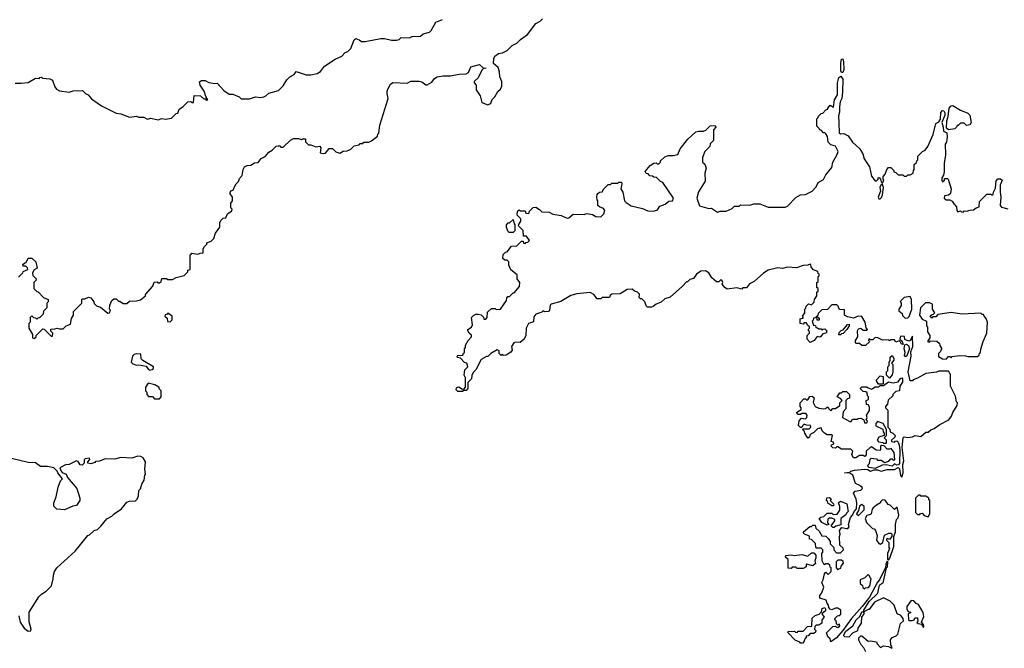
# Model space of a CAD drawing. Extents: x 1861455 to 2058065, y 200073 to 437907.
# Tile 411 of 574: x 2028094 to 2036278, y 306128 to 311348. Entities that reach past the tile are written whole.
import ezdxf

# ---------------------------------------------------------------- set-up
doc = ezdxf.new("R2010")
doc.units = 0

msp = doc.modelspace()

# ---------------------------------------------------------------- linework, layer by layer
at = {"layer": '0CON05XD'}
for points in [[(2028055, 310822.5), (2028105, 310820), (2028165, 310827.5), (2028225, 310862.5), (2028255, 310860), (2028261.7, 310868.3), (2028275, 310870), (2028282.5, 310862.5), (2028345, 310856.7), (2028365, 310846.7), (2028385, 310790), (2028400.7, 310770.7), (2028425, 310757.5), (2028505, 310747.5), (2028537, 310757), (2028615, 310760), (2028640, 310735), (2028663, 310723), (2028691.7, 310691.7), (2028773.9, 310633.9), (2028895, 310572.5), (2028935, 310567.5), (2029005, 310540), (2029065, 310547.5), (2029085, 310540), (2029125, 310540), (2029155, 310523.3), (2029185, 310530), (2029245, 310517.5), (2029275, 310527.5), (2029305, 310523.3), (2029355, 310530), (2029395, 310570), (2029408.3, 310571.7), (2029420, 310605), (2029450, 310625), (2029490, 310665), (2029515, 310670), (2029525, 310660), (2029538.3, 310661.7), (2029545, 310717.5), (2029596.4, 310716.4), (2029625, 310690), (2029635, 310690), (2029645, 310680), (2029658.3, 310681.7), (2029641.2, 310711.2), (2029627.5, 310755), (2029593.3, 310805), (2029588.3, 310831.7), (2029605, 310842.5), (2029635, 310842.5), (2029665, 310826.7), (2029715, 310817.5), (2029735, 310820), (2029790.7, 310760.7), (2029835, 310730), (2029865, 310730), (2029917, 310707), (2029935, 310690), (2030005, 310692.5), (2030055, 310707.5), (2030095, 310702.5), (2030121.7, 310708.3), (2030140, 310715), (2030165, 310737.5), (2030245, 310760), (2030285, 310800), (2030315, 310850), (2030340, 310875), (2030376.4, 310893.6), (2030393, 310917), (2030475, 310890), (2030515, 310890), (2030565, 310902.5), (2030595, 310917.5), (2030627, 310963), (2030715, 311020), (2030770, 311045), (2030800, 311075), (2030820, 311085), (2030845, 311110), (2030875, 311180), (2030888.3, 311191.7), (2030915, 311182.5), (2030935, 311167.5), (2030965, 311167.5), (2031095, 311192.5), (2031125, 311192.5), (2031185, 311177.5), (2031225, 311177.5), (2031247, 311183), (2031265, 311200), (2031335, 311197.5), (2031355, 311207.5), (2031425, 311212.5), (2031448.3, 311231.7), (2031500, 311245), (2031515, 311260), (2031551.7, 311328.3), (2031609.3, 311350.7)], [(2028085, 309210), (2028120, 309245), (2028121.7, 309258.3), (2028160, 309275), (2028158.3, 309288.3), (2028145, 309300), (2028121.7, 309301.7), (2028120, 309315), (2028135, 309330), (2028148.3, 309331.7), (2028165, 309367.5), (2028195, 309367.5), (2028228.3, 309338.3), (2028240, 309285), (2028215, 309270), (2028200, 309245), (2028203, 309223), (2028230, 309195), (2028228.3, 309181.7), (2028210, 309165), (2028210, 309115), (2028235, 309090), (2028248.3, 309088.3), (2028291.7, 309041.7), (2028330, 309025), (2028330, 309005), (2028320, 308995), (2028320, 308955), (2028291.7, 308928.3), (2028288.3, 308901.7), (2028258.3, 308871.7), (2028245, 308870), (2028235, 308860), (2028228.3, 308868.3), (2028211.7, 308871.7), (2028195, 308890), (2028180, 308875), (2028180, 308835), (2028170, 308825), (2028170, 308785), (2028200, 308735), (2028200, 308705), (2028215, 308700), (2028230, 308715), (2028230, 308725), (2028285, 308780), (2028298.3, 308778.3), (2028355, 308720), (2028365, 308720), (2028370, 308745), (2028351.7, 308761.7), (2028351.7, 308778.3), (2028385, 308780), (2028405, 308787.5), (2028425, 308780), (2028455, 308780), (2028480, 308805), (2028515, 308820), (2028523, 308867), (2028540, 308895), (2028540, 308925), (2028610, 308995), (2028610, 309025), (2028615, 309030), (2028635, 309030), (2028665, 309042.5), (2028685, 309037.5), (2028710, 309005), (2028711.7, 308991.7), (2028731.7, 308971.7), (2028765, 308960), (2028825, 308910), (2028840, 308915), (2028847.5, 308935), (2028840, 308945), (2028843, 308977), (2028860, 309015), (2028875, 309030), (2028895, 309030), (2028915, 309010), (2028925, 309010), (2028955, 308990), (2028985, 308990), (2029005, 309010), (2029065, 309012.5), (2029098.3, 309021.7), (2029140, 309055), (2029140, 309065), (2029200, 309135), (2029211.7, 309168.3), (2029235, 309170), (2029243, 309163), (2029257, 309163), (2029270, 309175), (2029275, 309200), (2029315, 309200), (2029325, 309190), (2029365, 309190), (2029393, 309207), (2029460, 309225), (2029490, 309255), (2029491.7, 309268.3), (2029510, 309275), (2029510, 309395), (2029518.3, 309401.7), (2029525, 309410), (2029575, 309400), (2029595, 309410), (2029618.3, 309411.7), (2029620, 309445), (2029630, 309465), (2029650, 309485), (2029650, 309495), (2029685, 309510), (2029708.3, 309531.7), (2029720, 309575), (2029757.5, 309625), (2029758.3, 309661.7), (2029765, 309680), (2029785, 309700), (2029806.4, 309703.6), (2029820, 309735), (2029858.3, 309761.7), (2029860, 309775), (2029850, 309785), (2029850, 309825), (2029862.5, 309845), (2029862.5, 309875), (2029843, 309903), (2029843, 309917), (2029851.7, 309928.3), (2029870, 309935), (2029870, 309945), (2029892.5, 309985), (2029913.3, 310005), (2029921.7, 310028.3), (2029942.5, 310055), (2029952.5, 310105), (2029963.6, 310126.4), (2029985, 310137.5), (2030015, 310140), (2030045, 310160), (2030077, 310163), (2030100, 310195), (2030135, 310212.5), (2030165, 310247.5), (2030192.5, 310265), (2030225, 310297.5), (2030241.7, 310301.7), (2030255, 310300), (2030265, 310290), (2030285, 310290), (2030345, 310347.5), (2030368.3, 310361.7), (2030411.7, 310361.7), (2030435, 310352.5), (2030445, 310360), (2030468.3, 310358.3), (2030470, 310335), (2030495, 310310), (2030515, 310310), (2030555, 310292.5), (2030587.5, 310297.5), (2030597.5, 310285), (2030592.5, 310242.5), (2030615, 310237.5), (2030635, 310240), (2030665, 310280), (2030695, 310280), (2030721.7, 310251.7), (2030755, 310240), (2030783, 310257), (2030815, 310260), (2030845, 310272.5), (2030875, 310300), (2030915, 310310), (2030925, 310320), (2030945, 310320), (2030955, 310330), (2030995, 310332.5), (2031018.3, 310341.7), (2031068.3, 310381.7), (2031071.7, 310398.3), (2031080, 310405), (2031088.3, 310471.7), (2031157.5, 310695), (2031147.5, 310735), (2031147.5, 310755), (2031157.5, 310777.5), (2031175, 310812.5), (2031196.4, 310826.4), (2031315, 310822.5), (2031345, 310837.5), (2031413, 310837), (2031435, 310832.5), (2031468.3, 310808.3), (2031481.7, 310808.3), (2031519.3, 310830.7), (2031540.7, 310859.3), (2031565, 310872.5), (2031615, 310882.5), (2031675, 310882.5), (2031747, 310897), (2031805, 310897.5), (2031825, 310910), (2031844, 310956), (2031915, 310977.5), (2031945, 310950), (2031970, 310945), (2031945, 310940), (2031935, 310930), (2031903.6, 310866.4), (2031872.5, 310835), (2031872.5, 310825), (2031887.5, 310805), (2031887.5, 310765), (2031920, 310715), (2031935, 310660), (2031985, 310642.5), (2032001.7, 310648.3), (2032010, 310655), (2032020, 310685), (2032043, 310707), (2032067, 310753), (2032089.3, 310770.7), (2032102.5, 310795), (2032102.5, 310835), (2032083.6, 310873.6), (2032082.5, 310915), (2032071.7, 310951.7), (2032032.5, 310985), (2032035.8, 311025), (2032043.8, 311045), (2032072.5, 311067.5), (2032105.7, 311074.3), (2032146.1, 311093.9), (2032186.7, 311135), (2032226.5, 311153.5), (2032255.7, 311184.3), (2032313.8, 311225), (2032383.6, 311316.4), (2032420, 311335), (2032440, 311355)], [(2034935, 310911.2), (2034925, 310911.2), (2034919.4, 310925), (2034918.5, 310985), (2034925, 311020), (2034935, 311023.3), (2034941.9, 311001.9), (2034942.9, 310935), (2034935, 310911.2)], [(2031795, 308440), (2031820, 308465), (2031810, 308495), (2031791.7, 308501.7), (2031758.3, 308538.3), (2031731.7, 308541.7), (2031730, 308555), (2031735, 308560), (2031778.3, 308561.7), (2031781.7, 308578.3), (2031790, 308585), (2031790, 308615), (2031800, 308625), (2031800, 308645), (2031822.5, 308685), (2031850, 308715), (2031848.3, 308728.3), (2031830, 308745), (2031820, 308765), (2031820, 308775), (2031850, 308795), (2031857, 308813), (2031850, 308875), (2031865, 308892.5), (2031885, 308902.5), (2031905, 308902.5), (2031928.3, 308898.3), (2031948.3, 308878.3), (2031951.7, 308861.7), (2031968.3, 308861.7), (2031980, 308875), (2031981.7, 308918.3), (2032015, 308950), (2032045, 308950), (2032055, 308942.5), (2032090, 308945), (2032140, 309015), (2032141.7, 309038.3), (2032151.7, 309048.3), (2032165, 309050), (2032195, 309080), (2032205, 309080), (2032247, 309133), (2032250, 309165), (2032230, 309195), (2032228.3, 309228.3), (2032175, 309270), (2032158.3, 309308.3), (2032158.3, 309338.3), (2032145, 309350), (2032125, 309350), (2032110, 309365), (2032111.7, 309398.3), (2032133, 309417), (2032145, 309420), (2032181.7, 309468.3), (2032225, 309470), (2032265, 309510), (2032278.3, 309508.3), (2032281.7, 309491.7), (2032295, 309490), (2032301.7, 309498.3), (2032318.3, 309501.7), (2032330, 309515), (2032305, 309550), (2032281.7, 309551.7), (2032278.3, 309598.3), (2032240, 309635), (2032241.7, 309648.3), (2032260, 309675), (2032260, 309695), (2032230, 309725), (2032231.7, 309758.3), (2032245, 309770), (2032255, 309760), (2032295, 309760), (2032301.7, 309741.7), (2032325, 309740), (2032331.7, 309758.3), (2032361.7, 309788.3), (2032385, 309790), (2032415, 309772.5), (2032435, 309752.5), (2032495, 309750), (2032525, 309732.5), (2032595, 309722.5), (2032645, 309700), (2032657, 309703), (2032695, 309732.5), (2032785, 309730), (2032805, 309740), (2032855, 309730), (2032883.6, 309713.6), (2032925, 309710), (2032950, 309735), (2032957.5, 309765), (2032945, 309780), (2032913, 309793), (2032900, 309805), (2032900, 309845), (2032892.5, 309852.5), (2032890, 309875), (2032893, 309897), (2032900, 309905), (2032913, 309917), (2032935, 309920), (2032950, 309945), (2032985, 309980), (2033005, 309980), (2033015, 309990), (2033065, 309990), (2033075, 310000), (2033095, 310000), (2033100, 309985), (2033090, 309945), (2033107, 309917), (2033120, 309845), (2033135, 309830), (2033175, 309803.3), (2033269.3, 309779.3), (2033315, 309760), (2033361.7, 309758.3), (2033395, 309770), (2033415, 309800), (2033460, 309815), (2033488.3, 309841.7), (2033520, 309845), (2033527.5, 309865), (2033440, 309995), (2033420, 310005), (2033387, 310037), (2033365, 310040), (2033355, 310050), (2033331.7, 310051.7), (2033318.3, 310068.3), (2033301.7, 310071.7), (2033291.7, 310088.3), (2033333.6, 310136.4), (2033365, 310157.5), (2033385, 310160), (2033391.7, 310151.7), (2033405, 310150), (2033420, 310165), (2033420, 310175), (2033455, 310210), (2033485, 310220), (2033525, 310220), (2033565, 310230), (2033583.9, 310276.1), (2033647.5, 310355), (2033713.9, 310416.1), (2033735, 310422.5), (2033777, 310423), (2033798.3, 310431.7), (2033833, 310467), (2033875, 310470), (2033880, 310455), (2033860, 310435), (2033860, 310345), (2033831.7, 310318.3), (2033830, 310295), (2033790, 310255), (2033770, 310205), (2033770, 310165), (2033788.3, 310148.3), (2033800, 310115), (2033787.5, 310075), (2033791.7, 310008.3), (2033735, 309920), (2033722, 309865), (2033745, 309802.5), (2033820.7, 309780.7), (2033845, 309782.5), (2033895, 309750), (2033915, 309757.5), (2033965, 309757.5), (2034015, 309780), (2034035, 309800), (2034075, 309800), (2034085, 309810), (2034161.7, 309808.3), (2034195, 309820), (2034245, 309820), (2034315, 309790), (2034455, 309790), (2034475, 309800), (2034545, 309872.5), (2034585, 309892.5), (2034625, 309897.5), (2034680, 309925), (2034715, 309960), (2034730, 309995), (2034775, 310020), (2034795, 310060), (2034845, 310120), (2034852.5, 310165), (2034887, 310223), (2034896.7, 310255), (2034875, 310297.5), (2034835, 310310), (2034815, 310330), (2034807, 310377), (2034795, 310400), (2034785, 310410), (2034775, 310410), (2034755, 310430), (2034745, 310430), (2034740, 310445), (2034720, 310465), (2034720, 310525), (2034730, 310535), (2034730, 310545), (2034755, 310570), (2034768.3, 310571.7), (2034795, 310600), (2034810, 310605), (2034810, 310615), (2034831.7, 310638.3), (2034857, 310623), (2034867.7, 310682.3), (2034891.2, 310725), (2034892.2, 310825), (2034901.1, 310868.9), (2034919.2, 310879.2), (2034936, 310855), (2034932.9, 310747.1), (2034926.2, 310695), (2034914.2, 310665), (2034907.5, 310625), (2034908.8, 310581.2), (2034899.3, 310550.7), (2034901.7, 310491.7), (2034905, 310410), (2034915, 310400), (2034945, 310402.5), (2034980, 310385), (2035015, 310330), (2035075, 310280), (2035102.5, 310235), (2035113, 310193), (2035157.5, 310125), (2035175, 310047.5), (2035205, 310010), (2035215, 310010), (2035230, 310025), (2035230, 310035), (2035238.3, 310038.3), (2035250, 310025), (2035253, 310003), (2035265, 309990), (2035276.7, 310015), (2035270, 310025), (2035270, 310045), (2035287.5, 310065), (2035302.5, 310105), (2035315, 310120), (2035335, 310120), (2035360, 310095), (2035360, 310085), (2035375, 310080), (2035395, 310060), (2035435, 310060), (2035445, 310050), (2035465, 310050), (2035475, 310060), (2035495, 310060), (2035520, 310075), (2035523, 310097), (2035530, 310105), (2035530, 310145), (2035548.3, 310161.7), (2035550, 310175), (2035560, 310185), (2035560, 310215), (2035597, 310253), (2035620, 310265), (2035642.5, 310295), (2035687.5, 310395), (2035710, 310485), (2035735, 310500), (2035747, 310523), (2035751.4, 310578.6), (2035765, 310593.3), (2035775, 310591.2), (2035784.2, 310575), (2035784.2, 310555), (2035757.5, 310495), (2035770, 310455), (2035772.3, 310422.3), (2035799.2, 310409.2), (2035804.3, 310375), (2035798.5, 310331.5), (2035786.4, 310313.6), (2035788.1, 310225), (2035776.7, 310155), (2035776.7, 310085), (2035771.7, 310058.3), (2035757.5, 310035), (2035757.5, 310015), (2035765, 310002.5), (2035780, 310015), (2035781.7, 310028.3), (2035805, 310030), (2035810, 310025), (2035837.5, 309945), (2035830, 309905), (2035815, 309890), (2035780, 309885), (2035777.5, 309865), (2035795, 309852.5), (2035825, 309852.5), (2035845, 309842.5), (2035860, 309815), (2035880, 309795), (2035883, 309763), (2035891.7, 309751.7), (2035915, 309760), (2035921.7, 309751.7), (2035935, 309750), (2035945, 309760), (2035965, 309757.5), (2035995, 309767.5), (2036021.7, 309768.3), (2036043.9, 309786.1), (2036070, 309795), (2036071.7, 309838.3), (2036131.7, 309898.3), (2036165, 309900), (2036175, 309890), (2036185, 309900), (2036186.7, 309915), (2036205, 309950), (2036211.1, 310008.9), (2036225, 310026), (2036245, 310027.1), (2036259.2, 310015), (2036244.5, 309974.5), (2036242.5, 309915), (2036250, 309875), (2036242.5, 309805), (2036255, 309791.2), (2036307, 309777)], [(2035815, 310433.8), (2035796.2, 310446.2), (2035800.4, 310509.5), (2035812, 310545), (2035820.8, 310615), (2035835, 310633.3), (2035850, 310635), (2035915, 310597.5), (2035975, 310572.5), (2035992.5, 310555), (2036002.5, 310495), (2035990, 310475), (2035965, 310470), (2035945, 310490), (2035915, 310490), (2035895, 310470), (2035885, 310470), (2035880, 310455), (2035867, 310443), (2035815, 310433.8)], [(2035245, 309860), (2035258.3, 309871.7), (2035266.7, 309895), (2035272.5, 309955), (2035265, 309980), (2035255, 309980), (2035242.5, 309955), (2035247.5, 309925), (2035230, 309875), (2035235, 309860), (2035245, 309860)], [(2032195, 309580), (2032161.7, 309581.7), (2032151.7, 309591.7), (2032140, 309625), (2032140, 309645), (2032155, 309660), (2032165, 309660), (2032195, 309690), (2032203, 309653), (2032210, 309645), (2032210, 309595), (2032195, 309580)], [(2035127, 306097), (2035110.7, 306130.7), (2035087.5, 306155), (2035070, 306195), (2035070, 306215), (2035085, 306230), (2035095, 306230), (2035145, 306187.5), (2035165, 306190), (2035215, 306180), (2035220, 306165), (2035250, 306135), (2035275, 306147.5), (2035315, 306141.2), (2035341.7, 306128.3), (2035346.7, 306135), (2035333.6, 306153.6), (2035333, 306197), (2035345, 306217.5), (2035378.3, 306231.7), (2035393.8, 306246.2), (2035416.2, 306333.8), (2035440, 306355), (2035436.2, 306375), (2035418.8, 306398.8), (2035387.5, 306415), (2035362.5, 306485), (2035328, 306518), (2035275, 306547.5), (2035199.6, 306510.5), (2035155, 306450), (2035145, 306450), (2035110, 306430), (2035110, 306415), (2035090, 306385), (2035087.5, 306335), (2035060, 306295), (2035058.3, 306271.7), (2035016.7, 306253.3), (2034985, 306220), (2034953, 306223), (2034942.5, 306235), (2034960.4, 306269.5), (2035020, 306315), (2035047.5, 306365), (2035078.3, 306391.7), (2035095, 306430), (2035110, 306430), (2035110, 306445), (2035153.8, 306516.2), (2035225.8, 306584.2), (2035238.3, 306641.7), (2035245, 306657.5), (2035270, 306670), (2035300, 306795), (2035307.5, 306805), (2035310, 306845), (2035305, 306850), (2035292.5, 306825), (2035291.7, 306798.3), (2035240, 306695), (2035223.9, 306676.1), (2035157.5, 306552.5), (2035096.1, 306473.9), (2035006.7, 306375), (2034936.1, 306273.9), (2034882.5, 306215), (2034835, 306180), (2034830, 306205), (2034811.7, 306221.7), (2034800, 306255), (2034851.7, 306308.3), (2034875, 306310), (2034881.7, 306301.7), (2034895, 306300), (2034910, 306315), (2034908.3, 306328.3), (2034895, 306320), (2034881.7, 306331.7), (2034880, 306355), (2034871.7, 306361.7), (2034870, 306375), (2034891.7, 306398.3), (2034905, 306400), (2034918.3, 306411.7), (2034920, 306445), (2034895, 306460), (2034875, 306460), (2034845, 306447.5), (2034831.2, 306451.2), (2034820, 306465), (2034816.7, 306486.7), (2034805, 306500), (2034796.7, 306526.7), (2034743.3, 306545), (2034743.3, 306565), (2034760.7, 306589.3), (2034776.7, 306635), (2034762.5, 306675), (2034772.5, 306695), (2034783, 306747), (2034795, 306760), (2034815, 306740), (2034840, 306765), (2034840, 306795), (2034831.7, 306801.7), (2034828.3, 306818.3), (2034815, 306830), (2034795, 306830), (2034781.7, 306821.7), (2034763.3, 306853.3), (2034762.5, 306915), (2034770, 306925), (2034770, 306945), (2034755, 306960), (2034715, 306960), (2034710, 306965), (2034708.3, 306998.3), (2034675, 307030), (2034660, 307035), (2034658.3, 307058.3), (2034616.4, 307076.4), (2034607.5, 307085), (2034607.5, 307095), (2034661.7, 307138.3), (2034675, 307140), (2034685, 307150), (2034705, 307150), (2034710, 307125), (2034739.3, 307099.3), (2034761.7, 307061.7), (2034795, 307060), (2034815, 307040), (2034830, 307015), (2034830, 306995), (2034860, 306965), (2034860, 306945), (2034881.7, 306921.7), (2034915, 306920), (2034940, 306945), (2034938.3, 306958.3), (2034910, 306985), (2034907.5, 307055), (2034912.5, 307075), (2034907.5, 307105), (2034928.3, 307131.7), (2034965, 307122.5), (2034976.2, 307123.8), (2034987.5, 307135), (2034982.5, 307155), (2035000, 307215), (2035017, 307233), (2035030, 307265), (2035050, 307285), (2035052.5, 307335), (2035047.5, 307365), (2035023, 307417), (2035038.3, 307431.7), (2035085, 307440), (2035100, 307455), (2035095, 307470), (2035085, 307470), (2035078.3, 307478.3), (2035040, 307495), (2035020, 307565), (2034995, 307582.5), (2034950, 307585), (2034995, 307590), (2035001.7, 307598.3), (2035031.7, 307608.3), (2035115, 307614), (2035142.5, 307612.5), (2035165, 307600), (2035195, 307610), (2035225, 307610), (2035255, 307597.5), (2035305, 307612.5), (2035365, 307612.5), (2035395, 307630), (2035407, 307617), (2035413.9, 307563.9), (2035425, 307550), (2035436.2, 307585), (2035433.3, 307655), (2035443.3, 307685), (2035428.8, 307795), (2035437.5, 307875), (2035445, 307882.5), (2035475, 307877.5), (2035515, 307883.3), (2035536.4, 307893.6), (2035585, 307887.5), (2035625, 307921.2), (2035646.1, 307923.9), (2035667.5, 307942.5), (2035695, 307952), (2035742.9, 307987.1), (2035817.5, 308025), (2035840, 308055), (2035850, 308085), (2035887, 308143), (2035890, 308165), (2035880, 308175), (2035871.7, 308221.7), (2035830, 308305), (2035830, 308405), (2035821.7, 308411.7), (2035820, 308425), (2035815, 308430), (2035735, 308430), (2035715, 308420), (2035625, 308410), (2035555, 308370), (2035521.7, 308358.3), (2035515, 308350), (2035495, 308350), (2035478.8, 308425), (2035503.3, 308555), (2035500.7, 308589.3), (2035517.5, 308635), (2035515, 308720), (2035496.7, 308683.3), (2035485, 308677.5), (2035451.7, 308691.7), (2035448.3, 308718.3), (2035415, 308720), (2035410, 308695), (2035428.3, 308678.3), (2035431.7, 308661.7), (2035440, 308655), (2035435, 308650), (2035420, 308655), (2035418.3, 308668.3), (2035405, 308680), (2035375, 308670), (2035365, 308690), (2035335, 308690), (2035325, 308682.5), (2035315, 308690), (2035265, 308687.5), (2035227, 308707), (2035205, 308710), (2035185, 308690), (2035165, 308690), (2035151.7, 308698.3), (2035150, 308685), (2035158.3, 308671.7), (2035125, 308642.5), (2035095, 308642.5), (2035075, 308660), (2035045, 308660), (2035040, 308665), (2035040, 308685), (2035060, 308715), (2035057.5, 308765), (2035065, 308780), (2035085, 308787.5), (2035105, 308770), (2035135, 308770), (2035140, 308775), (2035128.3, 308788.3), (2035122.5, 308835), (2035095, 308882.5), (2035063.9, 308886.1), (2035025, 308870), (2034975, 308880), (2034950, 308895), (2034948.3, 308938.3), (2034911.7, 308941.7), (2034901.7, 308951.7), (2034898.3, 308968.3), (2034885, 308980), (2034845, 308980), (2034808.3, 308941.7), (2034761.7, 308938.3), (2034731.7, 308908.3), (2034728.3, 308891.7), (2034720, 308885), (2034738.3, 308868.3), (2034738.3, 308851.7), (2034721.7, 308851.7), (2034720, 308880), (2034715, 308880), (2034708.3, 308871.7), (2034691.7, 308868.3), (2034688.3, 308851.7), (2034680, 308845), (2034691.7, 308811.7), (2034708.3, 308808.3), (2034711.7, 308791.7), (2034725, 308790), (2034735, 308780), (2034755, 308780), (2034765, 308770), (2034771.7, 308778.3), (2034785, 308780), (2034802.5, 308765), (2034795.9, 308744.1), (2034770.7, 308739.3), (2034753.6, 308716.4), (2034745, 308712.5), (2034721.7, 308718.3), (2034696.4, 308683.6), (2034665, 308667.5), (2034640, 308695), (2034640, 308725), (2034660, 308745), (2034658.3, 308758.3), (2034650, 308765), (2034651.7, 308778.3), (2034660, 308785), (2034658.3, 308798.3), (2034641.7, 308811.7), (2034635, 308830), (2034615, 308830), (2034605, 308820), (2034580, 308825), (2034580, 308865), (2034608.3, 308871.7), (2034600, 308885), (2034620, 308915), (2034620, 308945), (2034628.3, 308951.7), (2034631.7, 308968.3), (2034651.7, 308988.3), (2034675, 308980), (2034698.3, 309001.7), (2034700, 309025), (2034720, 309055), (2034720, 309085), (2034730, 309095), (2034730, 309115), (2034720, 309125), (2034720, 309165), (2034730, 309175), (2034730, 309215), (2034738.3, 309221.7), (2034740, 309235), (2034731.7, 309241.7), (2034728.3, 309258.3), (2034691.7, 309271.7), (2034671.7, 309291.7), (2034670, 309315), (2034665, 309317.5), (2034645, 309310), (2034605, 309307.5), (2034551.7, 309288.3), (2034475, 309292.5), (2034435, 309282.5), (2034395, 309287.5), (2034315, 309267.5), (2034275, 309242.5), (2034200, 309175), (2034160, 309155), (2034135, 309122.5), (2034105, 309120), (2034095, 309110), (2034055, 309122.5), (2033975, 309110), (2033953.6, 309123.6), (2033931.7, 309151.7), (2033937.5, 309165), (2033930, 309185), (2033923, 309187), (2033905, 309170), (2033885, 309172.5), (2033847.5, 309205), (2033822.5, 309245), (2033795, 309262.5), (2033755, 309260), (2033720, 309235), (2033695, 309200), (2033665, 309190), (2033645, 309170), (2033635, 309170), (2033602.5, 309135), (2033500, 309045), (2033455, 309030), (2033425, 309002.5), (2033383, 308987), (2033360, 308965), (2033345, 308960), (2033311.7, 308961.7), (2033301.7, 308971.7), (2033290, 309005), (2033265, 309030), (2033255, 309030), (2033241.7, 309041.7), (2033245, 309070), (2033230, 309085), (2033203, 309093), (2033185, 309110), (2033143, 309107), (2033085, 309072.5), (2033015, 309070), (2033001.7, 309058.3), (2032995, 309040), (2032935, 309040), (2032925, 309030), (2032895, 309030), (2032866.4, 309066.4), (2032835, 309082.5), (2032725, 309072.5), (2032675, 309057.5), (2032591.7, 309008.3), (2032510, 308985), (2032503, 308977), (2032497.5, 308935), (2032490, 308925), (2032455, 308922.5), (2032445, 308930), (2032435, 308920), (2032385, 308902.5), (2032368.3, 308881.7), (2032365, 308840), (2032323.6, 308826.4), (2032302.5, 308785), (2032300, 308725), (2032287.5, 308695), (2032255, 308667.5), (2032215, 308670), (2032200, 308665), (2032182.5, 308635), (2032186.7, 308605), (2032175, 308587.5), (2032137, 308563), (2032115, 308560), (2032105, 308570), (2032095, 308560), (2032080, 308575), (2032078.3, 308598.3), (2032063, 308607), (2032010, 308575), (2031985, 308550), (2031975, 308550), (2031930, 308525), (2031885, 308440), (2031865, 308420), (2031853, 308397), (2031850, 308365), (2031820, 308335), (2031820, 308285), (2031805, 308270), (2031785, 308270), (2031775, 308260), (2031735, 308260), (2031722.5, 308275), (2031725, 308290), (2031735, 308297.5), (2031745, 308300), (2031775, 308280), (2031788.3, 308281.7), (2031800, 308295), (2031800, 308375), (2031787.5, 308395), (2031795, 308440)], [(2035455, 308870), (2035475, 308872.5), (2035487, 308883), (2035510, 308945), (2035507.5, 309025), (2035495, 309050), (2035445, 309040), (2035411.7, 309008.3), (2035420, 308995), (2035420, 308975), (2035400, 308945), (2035401.7, 308931.7), (2035428.3, 308908.3), (2035431.7, 308891.7), (2035441.7, 308881.7), (2035455, 308870)], [(2035795, 308530), (2035815, 308550), (2035825, 308550), (2035835, 308540), (2035845, 308550), (2035905, 308560), (2035955, 308557.5), (2035975, 308550), (2036055, 308550), (2036068.3, 308561.7), (2036071.7, 308578.3), (2036080, 308585), (2036081.7, 308611.7), (2036102.5, 308675), (2036132.5, 308745), (2036137.5, 308835), (2036127, 308867), (2036110, 308885), (2036105, 308900), (2036095, 308900), (2036081.7, 308911.7), (2035925, 308903.3), (2035835, 308917.5), (2035725, 308900), (2035708.3, 308881.7), (2035685, 308880), (2035675, 308870), (2035661.7, 308888.3), (2035671.7, 308898.3), (2035688.3, 308901.7), (2035700, 308915), (2035680, 308945), (2035680, 308985), (2035655, 308997.5), (2035623, 308997), (2035582.5, 308955), (2035572.5, 308895), (2035595, 308860), (2035630, 308845), (2035630, 308805), (2035640, 308795), (2035640, 308755), (2035660, 308725), (2035660, 308705), (2035640, 308675), (2035655, 308670), (2035665, 308680), (2035718.3, 308678.3), (2035738.3, 308658.3), (2035741.7, 308641.7), (2035760, 308615), (2035751.7, 308608.3), (2035748.3, 308591.7), (2035730, 308575), (2035731.7, 308551.7), (2035763, 308533), (2035795, 308530)], [(2029345, 308840), (2029360, 308855), (2029360, 308885), (2029325, 308910), (2029318.3, 308901.7), (2029301.7, 308898.3), (2029300, 308885), (2029318.3, 308868.3), (2029321.7, 308841.7), (2029345, 308840)], [(2034915, 308730), (2034901.7, 308731.7), (2034905, 308750), (2034923, 308767), (2034938.3, 308771.7), (2034973.6, 308816.4), (2034988.3, 308818.3), (2034987.5, 308805), (2034970, 308775), (2034938.3, 308741.7), (2034925, 308740), (2034915, 308730)], [(2035465, 308550), (2035455, 308550), (2035448.3, 308558.3), (2035453.3, 308585), (2035446.2, 308615), (2035451.7, 308648.3), (2035465, 308652.5), (2035482.5, 308642.5), (2035490, 308615), (2035465, 308550)], [(2029175, 308437.5), (2029195, 308442.5), (2029205, 308450), (2029205.8, 308465.8), (2029117, 308517), (2029103, 308533), (2029100, 308570), (2029065, 308572.5), (2029045, 308567.5), (2029030, 308555), (2029020, 308505), (2029035, 308490), (2029065, 308480), (2029085, 308482.5), (2029145, 308470), (2029165, 308442.5), (2029175, 308437.5)], [(2035325, 308370), (2035300, 308395), (2035300, 308425), (2035310, 308435), (2035310, 308465), (2035320, 308475), (2035320, 308505), (2035330, 308515), (2035330, 308545), (2035345, 308560), (2035360, 308535), (2035358.3, 308521.7), (2035340, 308495), (2035350, 308485), (2035350, 308425), (2035345, 308400), (2035325, 308370)], [(2035265, 308320), (2035231.7, 308321.7), (2035212.5, 308355), (2035245, 308390), (2035270, 308385), (2035270, 308325), (2035265, 308320)], [(2029255, 308200), (2029270, 308215), (2029270, 308265), (2029255, 308280), (2029250, 308295), (2029217, 308317), (2029161.7, 308328.3), (2029140, 308295), (2029140, 308265), (2029150, 308255), (2029150, 308235), (2029165, 308220), (2029198.3, 308218.3), (2029215, 308200), (2029255, 308200)], [(2035205, 307620), (2035155, 307630), (2035140, 307645), (2035157, 307663), (2035163, 307697), (2035172.5, 307707.5), (2035215, 307700), (2035225, 307690), (2035255, 307690), (2035285, 307670), (2035317, 307683), (2035335, 307700), (2035345, 307700), (2035355, 307690), (2035368.3, 307691.7), (2035362.5, 307755), (2035337, 307787), (2035325, 307780), (2035305, 307780), (2035278.3, 307808.3), (2035258.3, 307811.7), (2035250, 307805), (2035250, 307775), (2035245, 307770), (2035213, 307773), (2035175, 307800), (2035163.6, 307796.4), (2035130, 307765), (2035130, 307735), (2035118.3, 307721.7), (2035105, 307730), (2035075, 307730), (2035045, 307710), (2035025, 307710), (2035010, 307735), (2035017.5, 307765), (2035001.7, 307781.7), (2034925, 307780), (2034895, 307800), (2034885, 307800), (2034875, 307790), (2034851.7, 307791.7), (2034840, 307805), (2034841.7, 307818.3), (2034860, 307825), (2034858.3, 307838.3), (2034840, 307845), (2034850, 307895), (2034845, 307900), (2034805, 307900), (2034783, 307913), (2034763, 307933), (2034755, 307957.5), (2034725, 307950), (2034695, 307920), (2034671.7, 307908.3), (2034661.7, 307898.3), (2034658.3, 307881.7), (2034645, 307872.5), (2034620, 307915), (2034618.3, 307928.3), (2034600, 307945), (2034605, 307950), (2034655, 307950), (2034670, 307965), (2034668.3, 307978.3), (2034635, 307980), (2034615, 307990), (2034600, 307975), (2034595, 307960), (2034585, 307960), (2034568.3, 307978.3), (2034573, 308017), (2034591.7, 308038.3), (2034625, 308032.5), (2034637.5, 308045), (2034640, 308065), (2034627, 308077), (2034595, 308077.5), (2034585, 308070), (2034565, 308070), (2034550, 308085), (2034588.3, 308111.7), (2034590, 308125), (2034580, 308135), (2034580, 308165), (2034611.7, 308198.3), (2034625, 308200), (2034635, 308190), (2034645, 308190), (2034661.7, 308218.3), (2034681.7, 308221.7), (2034697, 308207), (2034688.3, 308168.3), (2034707, 308137), (2034735, 308122.5), (2034775, 308117.5), (2034791.7, 308118.3), (2034805, 308130), (2034815, 308130), (2034820, 308115), (2034835, 308100), (2034851.7, 308118.3), (2034875, 308120), (2034910, 308145), (2034910, 308165), (2034930, 308185), (2034915, 308202.5), (2034890, 308215), (2034911.7, 308248.3), (2034925, 308250), (2034935, 308260), (2034965, 308260), (2034990, 308235), (2034990, 308205), (2034975, 308200), (2034960, 308185), (2034960, 308115), (2034938.3, 308091.7), (2034933.9, 308043.9), (2034995, 308010), (2035005, 308010), (2035015, 308030), (2035055, 308030), (2035063, 308037), (2035085, 308037.5), (2035110, 308025), (2035115, 308000), (2035135, 308000), (2035140, 308015), (2035130, 308025), (2035137.5, 308045), (2035132.5, 308065), (2035157, 308103), (2035157.5, 308127.5), (2035148.3, 308148.3), (2035133, 308153), (2035130, 308185), (2035150, 308195), (2035150, 308215), (2035140, 308225), (2035138.3, 308248.3), (2035127, 308257), (2035105, 308260), (2035081.7, 308281.7), (2035081.7, 308288.3), (2035095, 308300), (2035135, 308300), (2035145, 308290), (2035175, 308280), (2035205, 308300), (2035235, 308300), (2035245, 308310), (2035275, 308310), (2035315, 308340), (2035355, 308332.5), (2035395, 308340), (2035415, 308367.5), (2035425, 308372.5), (2035432.5, 308365), (2035433, 308337), (2035410, 308305), (2035407.5, 308265), (2035375, 308260), (2035350, 308235), (2035350, 308225), (2035311.7, 308188.3), (2035307.5, 308155), (2035290, 308135), (2035290, 308125), (2035310, 308105), (2035310, 307965), (2035327, 307947), (2035330, 307925), (2035350, 307915), (2035370, 307895), (2035368.3, 307881.7), (2035340, 307855), (2035340, 307845), (2035365, 307840), (2035371.7, 307848.3), (2035385, 307850), (2035395, 307840), (2035403.3, 307815), (2035410, 307775), (2035407, 307663), (2035398.3, 307651.7), (2035385, 307647.5), (2035365, 307660), (2035345, 307640), (2035295, 307650), (2035262.5, 307647.5), (2035205, 307620)], [(2035295, 307830), (2035300, 307835), (2035297.5, 307855), (2035280, 307875), (2035300, 307895), (2035300, 307945), (2035270, 307995), (2035225, 308010), (2035210, 307995), (2035210, 307975), (2035268.3, 307948.3), (2035270, 307925), (2035280, 307915), (2035280, 307895), (2035235, 307880), (2035220, 307855), (2035233, 307843), (2035267, 307837), (2035275, 307830), (2035295, 307830)], [(2028165, 306270), (2028185, 306272.5), (2028190, 306285), (2028173.6, 306346.4), (2028173, 306427), (2028252.5, 306555), (2028273.6, 306576.4), (2028315, 306602.5), (2028356.7, 306645), (2028372.5, 306705), (2028373.3, 306735), (2028384.1, 306765.9), (2028403.3, 306795), (2028555, 306933.3), (2028660, 307065), (2028675, 307070), (2028713, 307107), (2028740, 307115), (2028769.3, 307140.7), (2028817, 307203), (2028860, 307225), (2028880, 307245), (2028940, 307285), (2028985, 307340), (2029005, 307350), (2029057, 307353), (2029070, 307365), (2029080, 307395), (2029083, 307437), (2029097, 307453), (2029108.3, 307491.7), (2029127, 307523), (2029132.5, 307565), (2029140, 307575), (2029132.5, 307615), (2029140, 307675), (2029119.3, 307709.3), (2029101.7, 307721.7), (2029075, 307722.5), (2029025, 307707.5), (2028935, 307712.5), (2028885, 307697.5), (2028805, 307700), (2028757, 307683), (2028725, 307680), (2028718.3, 307671.7), (2028685, 307660), (2028660, 307665), (2028660, 307675), (2028677.5, 307695), (2028675, 307706.7), (2028638.3, 307701.7), (2028628.3, 307691.7), (2028630, 307665), (2028611.7, 307648.3), (2028595, 307650), (2028580, 307680), (2028565, 307685.7), (2028505, 307653.3), (2028475, 307650), (2028427.5, 307625), (2028437.5, 307597.5), (2028447.5, 307587.5), (2028480, 307575), (2028490, 307545), (2028567.5, 307455), (2028593.3, 307375), (2028592.5, 307355), (2028566.4, 307313.6), (2028535, 307307.5), (2028465, 307276.7), (2028403.6, 307283.6), (2028378.3, 307308.3), (2028377.5, 307335), (2028397.5, 307385), (2028412.5, 307465), (2028433, 307517), (2028450, 307535), (2028410, 307585), (2028405, 307600), (2028377, 307627), (2028323.6, 307636.4), (2028267, 307637), (2028225, 307666.7), (2028165, 307671.2), (2028015, 307707.5)], [(2034865, 307130), (2034851.7, 307131.7), (2034840, 307145), (2034870, 307185), (2034868.3, 307198.3), (2034845, 307207.5), (2034825, 307207.5), (2034810.7, 307199.3), (2034808.3, 307168.3), (2034820, 307155), (2034805, 307150), (2034761.7, 307171.7), (2034740, 307205), (2034753, 307217), (2034776.7, 307223.3), (2034805, 307250), (2034845, 307250), (2034855, 307240), (2034888.3, 307241.7), (2034910, 307275), (2034910, 307305), (2034900, 307335), (2034915, 307350), (2034968.3, 307328.3), (2034980, 307265), (2034965, 307250), (2034960, 307235), (2034920, 307205), (2034918.3, 307151.7), (2034878.3, 307141.7), (2034865, 307130)], [(2034855, 307310), (2034845, 307310), (2034811.7, 307331.7), (2034808.3, 307348.3), (2034800, 307355), (2034801.7, 307378.3), (2034825, 307380), (2034838.3, 307368.3), (2034830, 307355), (2034858.3, 307328.3), (2034860, 307315), (2034855, 307310)], [(2035065, 307230), (2035111.7, 307278.3), (2035112.5, 307305), (2035095, 307322.5), (2035073, 307307), (2035067, 307273), (2035050, 307245), (2035065, 307230)], [(2035315, 306860), (2035326.7, 306875), (2035358.3, 306971.7), (2035360, 307055), (2035372.5, 307095), (2035372.5, 307155), (2035383, 307197), (2035395, 307210), (2035402.5, 307235), (2035388.3, 307298.3), (2035365, 307280), (2035330, 307315), (2035311.7, 307321.7), (2035288.3, 307358.3), (2035265, 307360), (2035250, 307345), (2035250, 307335), (2035215, 307317.5), (2035187, 307293), (2035178.3, 307281.7), (2035172.5, 307245), (2035165, 307237.5), (2035135, 307230), (2035120, 307205), (2035131.7, 307171.7), (2035181.7, 307121.7), (2035195, 307120), (2035207, 307107), (2035220, 307065), (2035216.7, 307025), (2035235, 306996.7), (2035247, 306993), (2035267.5, 307005), (2035281.7, 307068.3), (2035317, 307083), (2035335, 307082.5), (2035342.5, 307075), (2035343.3, 307055), (2035325, 307030), (2035305, 307040), (2035300, 307035), (2035300, 307025), (2035317.5, 307007.5), (2035317.5, 306965), (2035322.5, 306955), (2035307.5, 306915), (2035308.3, 306868.3), (2035315, 306860)], [(2035645, 307220), (2035660, 307245), (2035660, 307355), (2035651.7, 307361.7), (2035650, 307375), (2035625, 307390), (2035585, 307390), (2035578.3, 307398.3), (2035565, 307400), (2035540, 307375), (2035540, 307255), (2035555, 307240), (2035575, 307240), (2035581.7, 307248.3), (2035595, 307250), (2035611.7, 307231.7), (2035645, 307220)], [(2034605, 306790), (2034555, 306790), (2034545, 306800), (2034515, 306800), (2034505, 306790), (2034481.7, 306791.7), (2034480, 306865), (2034460, 306885), (2034461.7, 306898.3), (2034505, 306902.5), (2034535, 306897.5), (2034595, 306907.5), (2034645, 306892.5), (2034675, 306920), (2034695, 306920), (2034711.7, 306901.7), (2034711.7, 306878.3), (2034702.5, 306855), (2034708.3, 306831.7), (2034685, 306812.5), (2034635, 306827.5), (2034630, 306825), (2034630, 306805), (2034605, 306790)], [(2034895, 306780), (2034901.7, 306788.3), (2034918.3, 306791.7), (2034921.7, 306808.3), (2034940, 306835), (2034938.3, 306848.3), (2034925, 306860), (2034895, 306860), (2034880, 306845), (2034880, 306795), (2034895, 306780)], [(2035115, 306620), (2035125, 306630), (2035148.3, 306631.7), (2035160, 306645), (2035170, 306705), (2035161.7, 306711.7), (2035158.3, 306728.3), (2035145, 306740), (2035118.3, 306711.7), (2035080, 306695), (2035080, 306665), (2035098.3, 306648.3), (2035101.7, 306631.7), (2035115, 306620)], [(2035605, 306300), (2035610, 306305), (2035607.5, 306325), (2035590, 306345), (2035608.3, 306391.7), (2035603.6, 306423.6), (2035565, 306492.5), (2035545, 306500), (2035525, 306521.2), (2035505, 306523.8), (2035466.4, 306473.6), (2035466.7, 306455), (2035477, 306437), (2035500, 306425), (2035480, 306415), (2035482.5, 306365), (2035487.5, 306357.5), (2035513, 306357), (2035530, 306365), (2035535, 306380), (2035555, 306380), (2035560, 306355), (2035551.7, 306341.7), (2035563, 306333), (2035588.3, 306328.3), (2035605, 306300)], [(2034605, 306170), (2034585, 306170), (2034578.3, 306178.3), (2034540, 306195), (2034480, 306255), (2034481.7, 306268.3), (2034535, 306270), (2034541.7, 306261.7), (2034555, 306260), (2034565, 306270), (2034605, 306270), (2034641.7, 306308.3), (2034678.3, 306311.7), (2034681.7, 306378.3), (2034705, 306400), (2034738.3, 306411.7), (2034758.3, 306431.7), (2034765, 306457.5), (2034785, 306467.5), (2034792.5, 306455), (2034791.7, 306438.3), (2034760, 306415), (2034780, 306385), (2034760, 306365), (2034760, 306335), (2034735, 306320), (2034715, 306320), (2034701.7, 306308.3), (2034700, 306285), (2034710, 306275), (2034708.3, 306261.7), (2034695, 306250), (2034665, 306250), (2034648.3, 306231.7), (2034631.7, 306228.3), (2034630, 306215), (2034621.7, 306208.3), (2034605, 306170)], [(2028086.7, 306396.7), (2028096.2, 306345), (2028130.8, 306295), (2028165, 306270)]]:
    msp.add_lwpolyline(points, dxfattribs=at)

doc.saveas('drawing.dxf')
